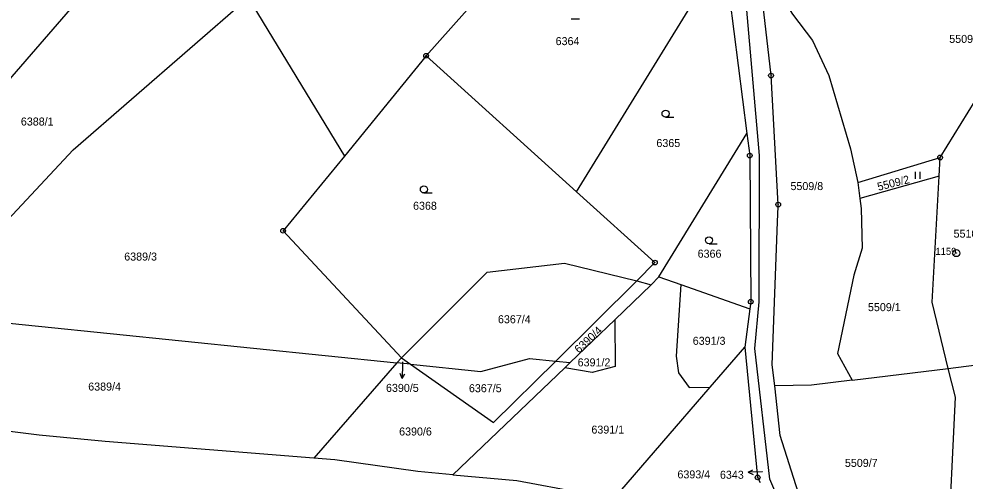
# Model space of a CAD drawing. Extents: x -644096 to -634268, y -1141430 to -1133463.
# Drawn here: x -638821.8 to -638620.8, y -1139663.3 to -1139565.1 of the extents above; entities that cross this region are included whole.
import ezdxf

# ---------------------------------------------------------------- set-up
doc = ezdxf.new("R2010")
doc.units = 0
for name, color, linetype in [('_CIVIL_CONSTRUCTION', 7, 'Continuous'), ('svrsek_osa_sjezdy', 7, 'Continuous'), ('svrsek_osa_VRT', 7, 'Continuous'), ('svrsek_popisy_VRT', 7, 'Continuous'), ('terminal_VRT', 7, 'Continuous')]:
    doc.layers.add(name, color=color, linetype=linetype)

msp = doc.modelspace()

# ---------------------------------------------------------------- linework, layer by layer
at = {"layer": '_CIVIL_CONSTRUCTION'}
for centre, radius in [((-638735.29, -1139572.94), 0.5), ((-638735.29, -1139572.94), 0.0303), ((-638662.01, -1139577.15), 0.5), ((-638662.01, -1139577.15), 0.0303), ((-638666.54, -1139594.14), 0.5), ((-638666.54, -1139594.14), 0.0303), ((-638626.08, -1139594.56), 0.5), ((-638626.08, -1139594.56), 0.0303), ((-638660.48, -1139604.55), 0.5), ((-638660.48, -1139604.55), 0.0303), ((-638765.68, -1139610.13), 0.5), ((-638765.68, -1139610.13), 0.0303), ((-638622.63, -1139614.86), 0.75), ((-638622.63, -1139614.86), 0.03), ((-638686.69, -1139616.88), 0.5), ((-638686.69, -1139616.88), 0.0303), ((-638666.32, -1139625.18), 0.5), ((-638666.32, -1139625.18), 0.0303), ((-638664.85, -1139662.5), 0.5), ((-638664.85, -1139662.5), 0.0303)]:
    msp.add_circle(centre, radius, dxfattribs=at)
at = {"layer": 'svrsek_osa_sjezdy'}
for p, q in [((-638704.46, -1139565.13), (-638702.71, -1139565.13)), ((-638684.41, -1139586), (-638682.66, -1139586)), ((-638631.32, -1139599.07), (-638631.32, -1139597.57)), ((-638630.32, -1139599.07), (-638630.32, -1139597.57)), ((-638735.76, -1139602.09), (-638734.01, -1139602.09)), ((-638675.18, -1139612.89), (-638673.43, -1139612.89))]:
    msp.add_line(p, q, dxfattribs=at)
for centre in [(-638684.41, -1139585.25), (-638735.76, -1139601.34), (-638675.18, -1139612.14)]:
    msp.add_circle(centre, 0.75, dxfattribs=at)
at = {"layer": 'svrsek_popisy_VRT'}
for p, q in [((-638740.29, -1139638.47), (-638740.34, -1139641.47)), ((-638740.28, -1139637.97), (-638740.29, -1139638.47)), ((-638740.34, -1139641.47), (-638740.83, -1139640.46)), ((-638740.34, -1139641.47), (-638739.82, -1139640.48)), ((-638666.84, -1139661.41), (-638665.86, -1139660.87)), ((-638663.84, -1139661.3), (-638666.84, -1139661.41)), ((-638663.84, -1139661.3), (-638663.87, -1139661.3)), ((-638666.84, -1139661.41), (-638665.82, -1139661.87))]:
    msp.add_line(p, q, dxfattribs=at)
at = {"layer": 'terminal_VRT'}
for p, q in [((-638705.15, -1139539.14), (-638735.29, -1139572.94)), ((-638703.32, -1139601.84), (-638672.04, -1139550.99)), ((-638672.04, -1139550.99), (-638667.14, -1139589.47)), ((-638773.09, -1139560.57), (-638752.66, -1139594.25)), ((-638735.29, -1139572.94), (-638752.66, -1139594.25)), ((-638735.29, -1139572.94), (-638703.32, -1139601.84)), ((-638626.08, -1139594.56), (-638618.64, -1139582.53)), ((-638685.85, -1139619.89), (-638667.14, -1139589.47)), ((-638667.14, -1139589.47), (-638666.54, -1139594.14)), ((-638643.6, -1139599.87), (-638626.08, -1139594.56)), ((-638626.3, -1139598.55), (-638626.08, -1139594.56)), ((-638626.3, -1139598.55), (-638643.15, -1139603.3)), ((-638643.6, -1139599.87), (-638643.15, -1139603.3)), ((-638703.32, -1139601.84), (-638686.69, -1139616.88)), ((-638686.69, -1139616.88), (-638690.52, -1139620.72)), ((-638707.76, -1139637.79), (-638690.52, -1139620.72)), ((-638690.52, -1139620.72), (-638687.45, -1139621.63)), ((-638687.45, -1139621.63), (-638685.85, -1139619.89)), ((-638685.85, -1139619.89), (-638681.18, -1139621.53)), ((-638687.45, -1139621.63), (-638695.17, -1139629.02)), ((-638681.18, -1139621.53), (-638682.17, -1139636.74)), ((-638681.18, -1139621.53), (-638666.52, -1139626.68)), ((-638666.52, -1139626.68), (-638667.59, -1139634.82)), ((-638704.65, -1139638.08), (-638695.17, -1139629.02)), ((-638674.91, -1139643.31), (-638667.59, -1139634.82)), ((-638667.59, -1139634.82), (-638664.85, -1139662.5)), ((-638741.49, -1139638.17), (-638740.55, -1139637.09)), ((-638740.55, -1139637.09), (-638738.59, -1139638.47)), ((-638741.49, -1139638.17), (-638759.13, -1139658.44)), ((-638738.59, -1139638.47), (-638741.49, -1139638.17)), ((-638738.59, -1139638.47), (-638720.96, -1139650.86)), ((-638705.83, -1139639.21), (-638729.6, -1139661.95)), ((-638720.96, -1139650.86), (-638707.76, -1139637.79)), ((-638713.34, -1139637.28), (-638707.76, -1139637.79)), ((-638707.76, -1139637.79), (-638704.65, -1139638.08)), ((-638705.83, -1139639.21), (-638704.65, -1139638.08)), ((-638624.34, -1139639.34), (-638612.91, -1139637.89)), ((-638644.8, -1139641.83), (-638624.34, -1139639.34)), ((-638664.85, -1139662.5), (-638664.34, -1139663.56))]:
    msp.add_line(p, q, dxfattribs=at)
for points in [[(-638629.42, -1139708.34), (-638639.22, -1139701.18), (-638646.66, -1139694.32), (-638654.31, -1139681.38), (-638662.28, -1139662.88), (-638665.43, -1139635.12), (-638664.56, -1139625.2), (-638664.46, -1139594.11), (-638669.99, -1139530.68), (-638665.05, -1139517.64), (-638655.8, -1139504.52)], [(-638869.58, -1139622.77), (-638826.03, -1139580.54), (-638791.61, -1139540.77)], [(-638661.23, -1139643.06), (-638661.73, -1139638.56), (-638660.62, -1139608.23), (-638660.5, -1139605), (-638660.48, -1139604.55), (-638662.01, -1139577.15), (-638663.52, -1139563.6), (-638664.75, -1139552.55)], [(-638840.14, -1139624.87), (-638810.27, -1139592.95), (-638773.09, -1139560.57)], [(-638658.76, -1139562), (-638657.45, -1139564.14), (-638653.2, -1139569.73), (-638649.72, -1139577.14), (-638645.15, -1139592.74), (-638643.6, -1139599.87)], [(-638752.66, -1139594.25), (-638765.68, -1139610.13), (-638740.55, -1139637.09)], [(-638666.54, -1139594.14), (-638666.32, -1139625.18), (-638666.52, -1139626.68)], [(-638624.34, -1139639.34), (-638627.79, -1139625.27), (-638626.3, -1139598.55)], [(-638643.15, -1139603.3), (-638642.88, -1139605.39), (-638642.66, -1139613.84), (-638644.4, -1139619.53), (-638647.87, -1139636.2), (-638644.8, -1139641.83)], [(-638740.55, -1139637.09), (-638722.32, -1139618.89), (-638705.86, -1139617), (-638690.52, -1139620.72)], [(-638840.14, -1139624.87), (-638832.91, -1139628.81), (-638741.49, -1139638.17)], [(-638695.17, -1139629.02), (-638695.13, -1139638.95), (-638699.99, -1139640.21), (-638705.83, -1139639.21)], [(-638682.17, -1139636.74), (-638681.63, -1139640.29), (-638679.42, -1139643.39), (-638674.91, -1139643.31)], [(-638738.59, -1139638.47), (-638723.69, -1139639.99), (-638713.34, -1139637.28)], [(-638638.27, -1139699.61), (-638624.43, -1139679.28), (-638622.84, -1139645.44), (-638624.34, -1139639.34)], [(-638644.8, -1139641.83), (-638653.39, -1139642.88), (-638661.23, -1139643.06)], [(-638638.27, -1139699.61), (-638644.69, -1139691.61), (-638652.39, -1139677.65), (-638660.07, -1139653.63), (-638661.23, -1139643.06)], [(-638697.03, -1139668.51), (-638695.45, -1139667.15), (-638674.91, -1139643.31)], [(-638759.13, -1139658.44), (-638803.47, -1139654.9), (-638817.52, -1139653.52), (-638861.79, -1139648)], [(-638729.6, -1139661.95), (-638737.04, -1139661.27), (-638754.68, -1139658.8), (-638759.13, -1139658.44)], [(-638729.6, -1139661.95), (-638715.99, -1139663.19), (-638702.34, -1139665.73)]]:
    msp.add_lwpolyline(points, dxfattribs=at)

# ---------------------------------------------------------------- texts
at = {"layer": '_CIVIL_CONSTRUCTION'}
msp.add_text('1159', height=1.5, dxfattribs=at).set_placement((-638627.08, -1139615.24))
at = {"layer": 'svrsek_osa_VRT'}
for s, p in [('5509/3', (-638624.14, -1139570.22)), ('6364', (-638707.77, -1139570.69)), ('6388/1', (-638821.38, -1139587.77)), ('6365', (-638686.36, -1139592.34)), ('5509/8', (-638657.88, -1139601.48)), ('6368', (-638738.06, -1139605.66)), ('5510/1', (-638623.22, -1139611.58)), ('6389/3', (-638799.42, -1139616.45)), ('6366', (-638677.6, -1139615.84)), ('5509/1', (-638641.41, -1139627.19)), ('6367/4', (-638720.02, -1139629.76)), ('6391/3', (-638678.64, -1139634.34)), ('6391/2', (-638703.09, -1139638.92)), ('6389/4', (-638807.07, -1139644.06)), ('6390/5', (-638743.81, -1139644.34)), ('6367/5', (-638726.19, -1139644.41)), ('6390/6', (-638741.02, -1139653.6)), ('6391/1', (-638700.17, -1139653.2)), ('5509/7', (-638646.31, -1139660.27)), ('6393/4', (-638681.89, -1139662.71)), ('6343', (-638672.86, -1139662.79))]:
    msp.add_text(s, height=1.7, dxfattribs=at).set_placement(p)
for s, rotation, p in [('5509/2', 14, (-638639.19, -1139601.64)), ('6390/4', 43, (-638702.81, -1139636.24))]:
    msp.add_text(s, height=1.7, rotation=rotation, dxfattribs=at).set_placement(p)

doc.saveas('drawing.dxf')
